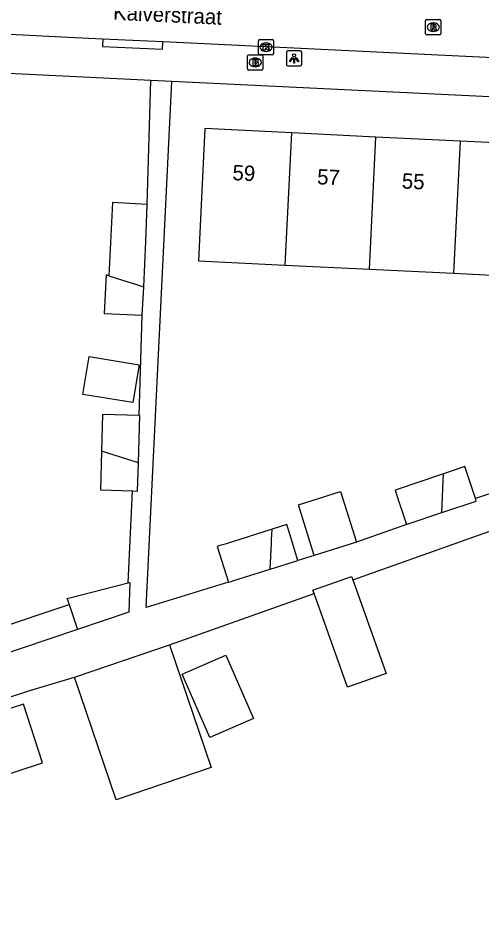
# Model space of a CAD drawing. Extents: x 163010 to 163853, y 382793 to 383982.
# Drawn here: x 163349.3 to 163379.7, y 383791.5 to 383851.4 of the extents above; entities that cross this region are included whole.
import ezdxf

# ---------------------------------------------------------------- set-up
doc = ezdxf.new("R2010")
doc.units = 0
for name, color, linetype in [('IMGEO_Brandkraan', 7, 'Continuous'), ('IMGEO_Kolk', 7, 'Continuous'), ('IMGEO_Lichtpunt', 7, 'Continuous'), ('IMGEO_Openbare_ruimte_label', 7, 'Continuous'), ('IMGEO_Pand', 7, 'Continuous'), ('IMGEO_Pand_nummerreeks', 7, 'Continuous'), ('IMGEO_Rijbaan_lokaal_open', 7, 'Continuous'), ('IMGEO_Rioolput', 7, 'Continuous'), ('IMGEO_Voetpad_open', 7, 'Continuous')]:
    doc.layers.add(name, color=color, linetype=linetype)

msp = doc.modelspace()

# ---------------------------------------------------------------- linework, layer by layer
at = {"layer": 'IMGEO_Brandkraan'}
for p, q in [((163364.334, 383848.058), (163364.334, 383848.91)), ((163364.409, 383848.984), (163365.261, 383848.984)), ((163364.822, 383848.764), (163364.847, 383848.764)), ((163365.335, 383848.91), (163365.335, 383848.058)), ((163364.845, 383848.204), (163364.82, 383848.204)), ((163365.261, 383847.984), (163364.409, 383847.984))]:
    msp.add_line(p, q, dxfattribs=at)
for points in [[(163364.334, 383848.058), (163364.334, 383848.91)], [(163364.409, 383848.984), (163365.261, 383848.984)], [(163365.335, 383848.91), (163365.335, 383848.058)], [(163364.682, 383848.684), (163364.682, 383848.284), (163364.895, 383848.284)], [(163364.913, 383848.684), (163364.682, 383848.684)], [(163364.861, 383848.603), (163364.807, 383848.603), (163364.807, 383848.527)], [(163364.807, 383848.527), (163364.86, 383848.527)], [(163364.869, 383848.451), (163364.807, 383848.451), (163364.807, 383848.37)], [(163364.807, 383848.37), (163364.869, 383848.37)], [(163365.261, 383847.984), (163364.409, 383847.984)]]:
    msp.add_lwpolyline(points, dxfattribs=at)
for centre, radius, start, end in [((163364.411, 383848.908), 0.0765, 91.55205, 178.44795), ((163364.411, 383848.908), 0.0765, 91.55205, 178.44795), ((163365.259, 383848.908), 0.0765, 1.55205, 88.44795), ((163365.259, 383848.908), 0.0765, 1.55205, 88.44795), ((163364.862, 383848.565), 0.0379, 267.82845, 90.93552), ((163364.87, 383848.41), 0.0404, 269.87594, 90.50774), ((163364.901, 383848.535), 0.251, 268.66757, 293.53466), ((163364.917, 383848.539), 0.145, 59.4692, 91.53667), ((163364.942, 383848.586), 0.0922, 285.51372, 58.15012), ((163364.947, 383848.394), 0.105, 301.31148, 78.98903), ((163364.411, 383848.06), 0.0765, 181.55205, 268.44795), ((163364.411, 383848.06), 0.0765, 181.55205, 268.44795), ((163365.259, 383848.06), 0.0765, 271.55205, 358.44795), ((163365.259, 383848.06), 0.0765, 271.55205, 358.44795)]:
    msp.add_arc(centre, radius, start, end, dxfattribs=at)
for centre, major_axis, ratio, start_param, end_param in [((163364.821, 383848.484), (-0.387, 0.002), 0.722429, 4.712389, 7.853982), ((163364.846, 383848.484), (-0.39, 0.002), 0.717154, 1.570796, 4.712389)]:
    msp.add_ellipse(centre, major_axis=major_axis, ratio=ratio, start_param=start_param, end_param=end_param, dxfattribs=at)
at = {"layer": 'IMGEO_Kolk'}
for p, q in [((163365.114, 383849.98), (163365.966, 383849.98)), ((163365.039, 383849.054), (163365.039, 383849.906)), ((163365.527, 383849.76), (163365.552, 383849.76)), ((163366.04, 383849.906), (163366.04, 383849.054)), ((163365.966, 383848.98), (163365.114, 383848.98)), ((163365.55, 383849.2), (163365.525, 383849.2))]:
    msp.add_line(p, q, dxfattribs=at)
for points in [[(163365.114, 383849.98), (163365.966, 383849.98)], [(163365.039, 383849.054), (163365.039, 383849.906)], [(163365.36, 383849.68), (163365.483, 383849.68), (163365.483, 383849.529), (163365.613, 383849.68), (163365.777, 383849.68), (163365.631, 383849.529), (163365.784, 383849.28), (163365.632, 383849.28), (163365.547, 383849.444), (163365.483, 383849.377), (163365.483, 383849.28), (163365.36, 383849.28), (163365.36, 383849.68)], [(163366.04, 383849.906), (163366.04, 383849.054)], [(163365.966, 383848.98), (163365.114, 383848.98)]]:
    msp.add_lwpolyline(points, dxfattribs=at)
for centre, start, end in [((163365.116, 383849.904), 91.55205, 178.44795), ((163365.116, 383849.904), 91.55205, 178.44795), ((163365.964, 383849.904), 1.55205, 88.44795), ((163365.964, 383849.904), 1.55205, 88.44795), ((163365.116, 383849.056), 181.55205, 268.44795), ((163365.116, 383849.056), 181.55205, 268.44795), ((163365.964, 383849.056), 271.55205, 358.44795), ((163365.964, 383849.056), 271.55205, 358.44795)]:
    msp.add_arc(centre, 0.0765, start, end, dxfattribs=at)
for centre, major_axis, ratio, start_param, end_param in [((163365.526, 383849.48), (-0.387, 0.002), 0.722429, 4.712389, 7.853982), ((163365.551, 383849.48), (-0.39, 0.002), 0.717154, 1.570796, 4.712389)]:
    msp.add_ellipse(centre, major_axis=major_axis, ratio=ratio, start_param=start_param, end_param=end_param, dxfattribs=at)
at = {"layer": 'IMGEO_Lichtpunt'}
for p, q in [((163366.884, 383849.15), (163366.884, 383848.343)), ((163366.884, 383849.15), (163366.884, 383848.343)), ((163367.786, 383849.245), (163366.978, 383849.245)), ((163367.786, 383849.245), (163366.978, 383849.245)), ((163367.88, 383848.343), (163367.88, 383849.15)), ((163367.88, 383848.343), (163367.88, 383849.15)), ((163366.978, 383848.249), (163367.786, 383848.249)), ((163366.978, 383848.249), (163367.786, 383848.249))]:
    msp.add_line(p, q, dxfattribs=at)
for points in [[(163367.258, 383848.814), (163367.297, 383848.786), (163367.109, 383848.524), (163367.071, 383848.551), (163367.258, 383848.814)], [(163367.36, 383848.766), (163367.407, 383848.766), (163367.407, 383848.444), (163367.36, 383848.444), (163367.36, 383848.766)], [(163367.47, 383848.786), (163367.508, 383848.813), (163367.695, 383848.551), (163367.656, 383848.523), (163367.47, 383848.786)]]:
    msp.add_lwpolyline(points, dxfattribs=at)
msp.add_circle((163367.383, 383848.948), 0.0994, dxfattribs=at)
for centre, start, end in [((163366.978, 383849.15), 90, 180), ((163366.978, 383849.15), 90, 180), ((163367.786, 383849.15), 0, 90), ((163367.786, 383849.15), 0, 90), ((163366.978, 383848.343), 180, 270), ((163366.978, 383848.343), 180, 270), ((163367.786, 383848.343), 270, 0), ((163367.786, 383848.343), 270, 360)]:
    msp.add_arc(centre, 0.0946, start, end, dxfattribs=at)
at = {"layer": 'IMGEO_Pand'}
for points in [[(163367.224, 383843.866), (163361.535, 383844.145), (163361.29, 383839.152), (163361.116, 383835.474), (163366.797, 383835.201)], [(163366.797, 383835.201), (163367.224, 383843.866)], [(163372.738, 383843.595), (163367.224, 383843.866)], [(163372.312, 383834.936), (163372.738, 383843.595)], [(163378.251, 383843.324), (163372.738, 383843.595)], [(163378.251, 383843.324), (163377.825, 383834.665)], [(163383.764, 383843.054), (163378.251, 383843.324)], [(163357.744, 383839.182), (163355.476, 383839.294), (163355.238, 383834.502)], [(163357.524, 383833.773), (163357.671, 383836.757), (163357.744, 383839.182)], [(163366.797, 383835.201), (163372.312, 383834.936)], [(163355.238, 383834.502), (163355.06, 383834.559), (163354.935, 383832.035), (163357.432, 383831.912)], [(163355.238, 383834.502), (163357.524, 383833.773)], [(163372.312, 383834.936), (163377.825, 383834.665)], [(163377.825, 383834.665), (163383.338, 383834.394)], [(163357.432, 383831.912), (163357.524, 383833.773)], [(163353.958, 383829.209), (163357.222, 383828.665), (163356.81, 383826.189), (163353.546, 383826.733), (163353.958, 383829.209)], [(163357.236, 383825.34), (163354.834, 383825.412), (163354.762, 383823.011)], [(163357.177, 383822.24), (163357.271, 383825.339), (163357.236, 383825.34)], [(163354.762, 383823.011), (163354.686, 383820.469), (163356.787, 383820.406)], [(163357.177, 383822.24), (163354.762, 383823.011)], [(163356.787, 383820.406), (163357.121, 383820.396), (163357.177, 383822.24)], [(163379.264, 383819.897), (163378.842, 383821.159), (163378.562, 383821.995), (163377.179, 383821.531)], [(163377.179, 383821.531), (163373.993, 383820.462), (163374.273, 383819.626), (163374.333, 383819.447), (163374.747, 383818.21)], [(163377.053, 383818.983), (163377.103, 383819.994), (163377.132, 383820.585), (163377.179, 383821.531)], [(163368.696, 383816.174), (163367.658, 383819.501), (163370.426, 383820.365), (163371.464, 383817.038)], [(163377.053, 383818.983), (163379.316, 383819.742), (163379.264, 383819.897)], [(163374.747, 383818.21), (163374.844, 383818.242), (163377.053, 383818.983)], [(163367.635, 383815.854), (163367.093, 383817.573), (163366.897, 383818.197), (163365.944, 383817.897)], [(163365.944, 383817.897), (163362.865, 383816.925), (163362.686, 383816.869), (163362.52, 383816.817), (163362.342, 383816.76), (163363.08, 383814.417)], [(163365.816, 383815.28), (163365.898, 383816.955), (163365.91, 383817.2), (163365.944, 383817.897)], [(163371.464, 383817.038), (163368.696, 383816.174)], [(163365.816, 383815.28), (163367.635, 383815.854)], [(163363.08, 383814.417), (163363.259, 383814.473), (163363.424, 383814.525), (163365.816, 383815.28)], [(163368.694, 383813.679), (163368.616, 383813.898), (163371.151, 383814.8), (163371.23, 383814.579)], [(163352.642, 383812.969), (163352.609, 383813.066), (163352.509, 383813.365), (163356.5, 383814.384)], [(163356.5, 383814.384), (163356.617, 383814.414), (163356.545, 383812.453), (163353.195, 383811.326)], [(163371.23, 383814.579), (163373.411, 383808.447), (163370.876, 383807.545), (163368.694, 383813.679)], [(163342.288, 383807.656), (163341.246, 383810.752), (163347.249, 383812.772), (163347.738, 383811.318), (163352.642, 383812.969)], [(163352.642, 383812.969), (163353.195, 383811.326)], [(163353.195, 383811.326), (163342.288, 383807.656)], [(163352.993, 383808.207), (163359.218, 383810.32)], [(163359.218, 383810.32), (163361.95, 383802.271), (163355.725, 383800.158), (163352.993, 383808.207)], [(163360.046, 383808.392), (163362.903, 383809.638), (163364.716, 383805.483), (163361.859, 383804.236), (163360.046, 383808.392)], [(163345.764, 383800.906), (163350.899, 383802.577), (163349.642, 383806.441), (163344.507, 383804.771), (163345.764, 383800.906)]]:
    msp.add_lwpolyline(points, dxfattribs=at)
at = {"layer": 'IMGEO_Rijbaan_lokaal_open'}
for points in [[(163337.026, 383850.875), (163347.266, 383850.401), (163348.746, 383850.344), (163352.576, 383850.143), (163354.842, 383850.034)], [(163354.842, 383850.034), (163358.777, 383849.843)], [(163358.777, 383849.843), (163393.524, 383848.165)]]:
    msp.add_lwpolyline(points, dxfattribs=at)
at = {"layer": 'IMGEO_Rioolput'}
for p, q in [((163375.999, 383850.365), (163375.999, 383851.217)), ((163376.074, 383851.291), (163376.926, 383851.291)), ((163377, 383851.217), (163377, 383850.365)), ((163376.487, 383851.071), (163376.512, 383851.071)), ((163376.926, 383850.291), (163376.074, 383850.291)), ((163376.51, 383850.511), (163376.485, 383850.511))]:
    msp.add_line(p, q, dxfattribs=at)
for points in [[(163375.999, 383850.365), (163375.999, 383851.217)], [(163376.074, 383851.291), (163376.926, 383851.291)], [(163377, 383851.217), (163377, 383850.365)], [(163376.588, 383850.989), (163376.336, 383850.991), (163376.336, 383850.591)], [(163376.336, 383850.591), (163376.46, 383850.591), (163376.46, 383850.753), (163376.471, 383850.753)], [(163376.514, 383850.91), (163376.46, 383850.91), (163376.46, 383850.829)], [(163376.46, 383850.829), (163376.512, 383850.829)], [(163376.518, 383850.724), (163376.589, 383850.591), (163376.729, 383850.591), (163376.664, 383850.717)], [(163376.926, 383850.291), (163376.074, 383850.291)]]:
    msp.add_lwpolyline(points, dxfattribs=at)
for centre, radius, start, end in [((163376.076, 383851.215), 0.0765, 91.55205, 178.44795), ((163376.076, 383851.215), 0.0765, 91.55205, 178.44795), ((163376.924, 383851.215), 0.0765, 1.55205, 88.44795), ((163376.924, 383851.215), 0.0765, 1.55205, 88.44795), ((163376.47, 383850.7), 0.0533, 26.02933, 88.69889), ((163376.496, 383851.018), 0.19, 274.7715, 282.96867), ((163376.52, 383850.814), 0.0964, 77.00612, 93.18647), ((163376.534, 383850.871), 0.0378, 276.66336, 79.67722), ((163376.587, 383850.879), 0.109, 350.36119, 89.41601), ((163376.585, 383850.879), 0.112, 277.58423, 350.98172), ((163376.569, 383850.664), 0.108, 29.51342, 73.79051), ((163376.076, 383850.367), 0.0765, 181.55205, 268.44795), ((163376.076, 383850.367), 0.0765, 181.55205, 268.44795), ((163376.924, 383850.367), 0.0765, 271.55205, 358.44795), ((163376.924, 383850.367), 0.0765, 271.55205, 358.44795)]:
    msp.add_arc(centre, radius, start, end, dxfattribs=at)
for centre, major_axis, ratio, start_param, end_param in [((163376.486, 383850.791), (-0.387, 0.002), 0.722429, 4.712389, 7.853982), ((163376.511, 383850.791), (-0.39, 0.002), 0.717154, 1.570796, 4.712389)]:
    msp.add_ellipse(centre, major_axis=major_axis, ratio=ratio, start_param=start_param, end_param=end_param, dxfattribs=at)
at = {"layer": 'IMGEO_Voetpad_open'}
for points in [[(163354.842, 383850.034), (163354.818, 383849.535), (163358.753, 383849.345), (163358.777, 383849.843)], [(163357.989, 383847.305), (163337.56, 383848.294), (163335.843, 383846.522)], [(163363.08, 383814.417), (163357.694, 383812.773), (163359.361, 383847.239)], [(163357.744, 383839.182), (163357.989, 383847.305)], [(163359.361, 383847.239), (163357.989, 383847.305)], [(163419.559, 383844.326), (163359.361, 383847.239)], [(163357.236, 383825.34), (163357.432, 383831.912)], [(163371.23, 383814.579), (163382.793, 383818.678), (163382.523, 383820.988), (163379.264, 383819.897)], [(163356.5, 383814.384), (163356.787, 383820.406)], [(163374.747, 383818.21), (163371.464, 383817.038)], [(163368.696, 383816.174), (163367.635, 383815.854)], [(163359.218, 383810.32), (163368.694, 383813.679)], [(163335.391, 383791.553), (163335.288, 383791.519), (163331.712, 383801.371), (163342.727, 383804.917), (163350.061, 383807.331), (163352.993, 383808.207)]]:
    msp.add_lwpolyline(points, dxfattribs=at)

# ---------------------------------------------------------------- texts
at = {"layer": 'IMGEO_Openbare_ruimte_label'}
msp.add_text('Kalverstraat', height=1, rotation=357.30639, dxfattribs=at).set_placement((163355.502, 383851.284))
at = {"layer": 'IMGEO_Pand_nummerreeks'}
for s, rotation, p in [('59', 357.18678, (163363.323, 383840.774)), ('57', 357.18678, (163368.872, 383840.502)), ('55', 357.18936, (163374.42, 383840.228))]:
    msp.add_text(s, height=1, rotation=rotation, dxfattribs=at).set_placement(p)

doc.saveas('drawing.dxf')
